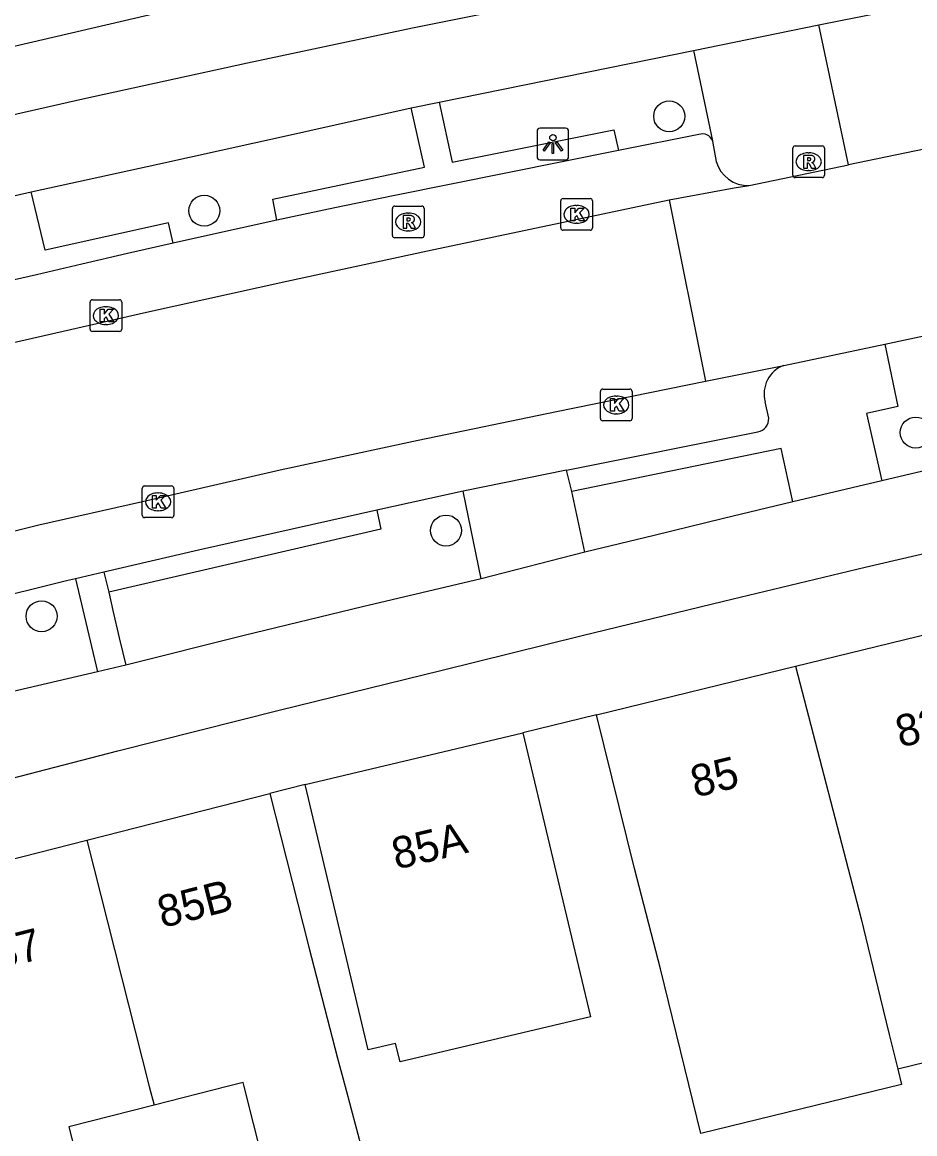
# Model space of a CAD drawing. Extents: x 158087 to 159494, y 382905 to 383981.
# Drawn here: x 159040.66 to 159068.85, y 383248.51 to 383283.61 of the extents above; entities that cross this region are included whole.
import ezdxf

# ---------------------------------------------------------------- set-up
doc = ezdxf.new("R2010")
doc.units = 0
for name, color, linetype in [('IMGEO_Boom', 7, 'Continuous'), ('IMGEO_Fietspad_gesloten', 7, 'Continuous'), ('IMGEO_Kolk', 7, 'Continuous'), ('IMGEO_Lichtpunt', 7, 'Continuous'), ('IMGEO_Pand', 7, 'Continuous'), ('IMGEO_Pand_nummerreeks', 7, 'Continuous'), ('IMGEO_Parkeervlak_open', 7, 'Continuous'), ('IMGEO_Rijbaan_lokaal_gesloten', 7, 'Continuous'), ('IMGEO_Rioolput', 7, 'Continuous'), ('IMGEO_Voetpad_open', 7, 'Continuous')]:
    doc.layers.add(name, color=color, linetype=linetype)

msp = doc.modelspace()

# ---------------------------------------------------------------- linework, layer by layer
at = {"layer": 'IMGEO_Boom'}
for centre in [(159061.092, 383280.638), (159046.409, 383277.657), (159068.878, 383270.652), (159054.043, 383267.559), (159041.271, 383264.851)]:
    msp.add_circle(centre, 0.489, dxfattribs=at)
at = {"layer": 'IMGEO_Fietspad_gesloten'}
for points in [[(158975.327, 383257.641), (158976.201, 383258.014), (158988.479, 383263.309), (158992.867, 383265.076), (158997.265, 383266.818), (159001.672, 383268.534), (159005.395, 383269.952), (159009.122, 383271.358), (159012.854, 383272.752), (159018.421, 383274.644), (159024.026, 383276.423), (159029.665, 383278.087), (159033.955, 383279.18), (159038.259, 383280.214), (159042.577, 383281.192), (159047.777, 383282.332), (159052.986, 383283.43), (159058.204, 383284.486), (159081.026, 383289.212), (159088.622, 383290.803), (159103.06, 383293.763), (159128.725, 383299.057), (159139.799, 383301.576), (159148.667, 383303.683)], [(159065.816, 383283.523), (159073.386, 383285.039), (159077.589, 383285.91)], [(159061.861, 383282.716), (159065.816, 383283.523)], [(158983.111, 383238.281), (159003.122, 383246.429), (159009.006, 383248.848), (159020.072, 383253.3), (159024.411, 383255.076), (159029.098, 383256.609), (159033.826, 383258.014), (159038.591, 383259.288), (159043.68, 383260.604), (159048.777, 383261.889), (159053.882, 383263.144), (159058.345, 383264.24), (159062.811, 383265.325), (159067.279, 383266.4), (159070.408, 383267.13), (159072.975, 383267.728), (159075.552, 383268.285), (159078.138, 383268.801), (159094.173, 383272.132), (159119.362, 383277.308), (159135.301, 383280.668), (159144.389, 383282.718)], [(159053.827, 383281.083), (159061.861, 383282.716)], [(159052.947, 383280.902), (159053.827, 383281.083)], [(159040.944, 383278.25), (159044.946, 383279.129), (159048.947, 383280.013), (159052.947, 383280.902)], [(159040.065, 383278.05), (159040.944, 383278.25)], [(159079.245, 383271.603), (159075.418, 383270.851), (159071.607, 383270.025), (159067.812, 383269.124)], [(159067.812, 383269.124), (159064.995, 383268.463)], [(159064.995, 383268.463), (159062.806, 383267.934), (159060.617, 383267.406), (159058.428, 383266.879)], [(159058.428, 383266.879), (159055.154, 383266.038)], [(159055.154, 383266.038), (159051.409, 383265.154), (159047.67, 383264.245), (159043.937, 383263.31)], [(159043.937, 383263.31), (159043.036, 383263.093)], [(159043.036, 383263.093), (159038.604, 383262.069), (159034.205, 383260.916), (159029.841, 383259.635)]]:
    msp.add_lwpolyline(points, dxfattribs=at)
at = {"layer": 'IMGEO_Kolk'}
for p, q in [((159057.667, 383277.116), (159057.667, 383277.968)), ((159057.742, 383278.042), (159058.594, 383278.042)), ((159058.668, 383277.968), (159058.668, 383277.116)), ((159058.155, 383277.822), (159058.18, 383277.822)), ((159058.178, 383277.262), (159058.153, 383277.262)), ((159058.594, 383277.042), (159057.742, 383277.042)), ((159042.803, 383273.918), (159042.803, 383274.77)), ((159042.878, 383274.844), (159043.73, 383274.844)), ((159043.804, 383274.77), (159043.804, 383273.918)), ((159043.291, 383274.624), (159043.316, 383274.624)), ((159043.314, 383274.064), (159043.289, 383274.064)), ((159043.73, 383273.844), (159042.878, 383273.844)), ((159058.92, 383271.098), (159058.92, 383271.95)), ((159058.995, 383272.024), (159059.847, 383272.024)), ((159059.921, 383271.95), (159059.921, 383271.098)), ((159059.408, 383271.804), (159059.433, 383271.804)), ((159059.431, 383271.244), (159059.406, 383271.244)), ((159059.847, 383271.024), (159058.995, 383271.024)), ((159044.45, 383268.039), (159044.45, 383268.891)), ((159044.525, 383268.965), (159045.377, 383268.965)), ((159044.938, 383268.745), (159044.963, 383268.745)), ((159045.451, 383268.891), (159045.451, 383268.039)), ((159044.961, 383268.185), (159044.936, 383268.185)), ((159045.377, 383267.965), (159044.525, 383267.965))]:
    msp.add_line(p, q, dxfattribs=at)
for points in [[(159057.667, 383277.116), (159057.667, 383277.968)], [(159057.742, 383278.042), (159058.594, 383278.042)], [(159058.668, 383277.968), (159058.668, 383277.116)], [(159057.988, 383277.742), (159058.111, 383277.742), (159058.111, 383277.591), (159058.241, 383277.742), (159058.405, 383277.742), (159058.259, 383277.591), (159058.412, 383277.342), (159058.26, 383277.342), (159058.175, 383277.506), (159058.111, 383277.439), (159058.111, 383277.342), (159057.988, 383277.342), (159057.988, 383277.742)], [(159058.594, 383277.042), (159057.742, 383277.042)], [(159042.803, 383273.918), (159042.803, 383274.77)], [(159042.878, 383274.844), (159043.73, 383274.844)], [(159043.804, 383274.77), (159043.804, 383273.918)], [(159043.124, 383274.544), (159043.247, 383274.544), (159043.247, 383274.393), (159043.377, 383274.544), (159043.541, 383274.544), (159043.395, 383274.393), (159043.548, 383274.144), (159043.396, 383274.144), (159043.311, 383274.308), (159043.247, 383274.241), (159043.247, 383274.144), (159043.124, 383274.144), (159043.124, 383274.544)], [(159043.73, 383273.844), (159042.878, 383273.844)], [(159058.92, 383271.098), (159058.92, 383271.95)], [(159058.995, 383272.024), (159059.847, 383272.024)], [(159059.921, 383271.95), (159059.921, 383271.098)], [(159059.241, 383271.724), (159059.364, 383271.724), (159059.364, 383271.573), (159059.494, 383271.724), (159059.658, 383271.724), (159059.512, 383271.573), (159059.665, 383271.324), (159059.513, 383271.324), (159059.428, 383271.488), (159059.364, 383271.421), (159059.364, 383271.324), (159059.241, 383271.324), (159059.241, 383271.724)], [(159059.847, 383271.024), (159058.995, 383271.024)], [(159044.45, 383268.039), (159044.45, 383268.891)], [(159044.525, 383268.965), (159045.377, 383268.965)], [(159045.451, 383268.891), (159045.451, 383268.039)], [(159044.771, 383268.665), (159044.894, 383268.665), (159044.894, 383268.514), (159045.024, 383268.665), (159045.188, 383268.665), (159045.042, 383268.514), (159045.195, 383268.265), (159045.043, 383268.265), (159044.958, 383268.429), (159044.894, 383268.362), (159044.894, 383268.265), (159044.771, 383268.265), (159044.771, 383268.665)], [(159045.377, 383267.965), (159044.525, 383267.965)]]:
    msp.add_lwpolyline(points, dxfattribs=at)
for centre, start, end in [((159057.744, 383277.966), 91.552, 178.448), ((159057.744, 383277.966), 91.552, 178.448), ((159058.592, 383277.966), 1.552, 88.448), ((159058.592, 383277.966), 1.552, 88.448), ((159057.744, 383277.118), 181.552, 268.448), ((159057.744, 383277.118), 181.552, 268.448), ((159058.592, 383277.118), 271.552, 358.448), ((159058.592, 383277.118), 271.552, 358.448), ((159042.88, 383274.768), 91.552, 178.448), ((159042.88, 383274.768), 91.552, 178.448), ((159043.728, 383274.768), 1.552, 88.448), ((159043.728, 383274.768), 1.552, 88.448), ((159042.88, 383273.92), 181.552, 268.448), ((159042.88, 383273.92), 181.552, 268.448), ((159043.728, 383273.92), 271.552, 358.448), ((159043.728, 383273.92), 271.552, 358.448), ((159058.997, 383271.948), 91.552, 178.448), ((159058.997, 383271.948), 91.552, 178.448), ((159059.845, 383271.948), 1.552, 88.448), ((159059.845, 383271.948), 1.552, 88.448), ((159058.997, 383271.1), 181.552, 268.448), ((159058.997, 383271.1), 181.552, 268.448), ((159059.845, 383271.1), 271.552, 358.448), ((159059.845, 383271.1), 271.552, 358.448), ((159044.527, 383268.889), 91.552, 178.448), ((159044.527, 383268.889), 91.552, 178.448), ((159045.375, 383268.889), 1.552, 88.448), ((159045.375, 383268.889), 1.552, 88.448), ((159044.527, 383268.041), 181.552, 268.448), ((159044.527, 383268.041), 181.552, 268.448), ((159045.375, 383268.041), 271.552, 358.448), ((159045.375, 383268.041), 271.552, 358.448)]:
    msp.add_arc(centre, 0.0765, start, end, dxfattribs=at)
for centre, major_axis, ratio, start_param, end_param in [((159058.154, 383277.542), (-0.387, 0.002), 0.722429, 4.712389, 7.853982), ((159058.179, 383277.542), (-0.39, 0.002), 0.717154, 1.570796, 4.712389), ((159043.29, 383274.344), (-0.387, 0.002), 0.722429, 4.712389, 7.853982), ((159043.315, 383274.344), (-0.39, 0.002), 0.717154, 1.570796, 4.712389), ((159059.407, 383271.524), (-0.387, 0.002), 0.722429, 4.712389, 7.853982), ((159059.432, 383271.524), (-0.39, 0.002), 0.717154, 1.570796, 4.712389), ((159044.937, 383268.465), (-0.387, 0.002), 0.722429, 4.712389, 7.853982), ((159044.962, 383268.465), (-0.39, 0.002), 0.717154, 1.570796, 4.712389)]:
    msp.add_ellipse(centre, major_axis=major_axis, ratio=ratio, start_param=start_param, end_param=end_param, dxfattribs=at)
at = {"layer": 'IMGEO_Lichtpunt'}
for p, q in [((159056.92, 383280.167), (159056.92, 383279.36)), ((159056.92, 383280.167), (159056.92, 383279.36)), ((159057.822, 383280.262), (159057.014, 383280.262)), ((159057.822, 383280.262), (159057.014, 383280.262)), ((159057.916, 383279.36), (159057.916, 383280.167)), ((159057.916, 383279.36), (159057.916, 383280.167)), ((159057.014, 383279.266), (159057.822, 383279.266)), ((159057.014, 383279.266), (159057.822, 383279.266))]:
    msp.add_line(p, q, dxfattribs=at)
for points in [[(159057.294, 383279.831), (159057.333, 383279.803), (159057.145, 383279.541), (159057.107, 383279.568), (159057.294, 383279.831)], [(159057.396, 383279.783), (159057.443, 383279.783), (159057.443, 383279.461), (159057.396, 383279.461), (159057.396, 383279.783)], [(159057.506, 383279.803), (159057.544, 383279.83), (159057.731, 383279.568), (159057.692, 383279.54), (159057.506, 383279.803)]]:
    msp.add_lwpolyline(points, dxfattribs=at)
msp.add_circle((159057.419, 383279.965), 0.0994, dxfattribs=at)
for centre, start, end in [((159057.014, 383280.167), 90, 180), ((159057.014, 383280.167), 90, 180), ((159057.822, 383280.167), 0, 90), ((159057.822, 383280.167), 0, 90), ((159057.014, 383279.36), 180, 270), ((159057.014, 383279.36), 180, 270), ((159057.822, 383279.36), 270, 0), ((159057.822, 383279.36), 270, 360)]:
    msp.add_arc(centre, 0.0946, start, end, dxfattribs=at)
at = {"layer": 'IMGEO_Pand'}
for points in [[(159065.085, 383263.273), (159072.765, 383265.148)], [(159058.791, 383261.737), (159065.085, 383263.273)], [(159065.085, 383263.273), (159067.152, 383255.293), (159067.756, 383252.818), (159068.043, 383251.643), (159068.309, 383250.553)], [(159068.309, 383250.553), (159068.428, 383250.064), (159062.087, 383248.517), (159060.817, 383253.722), (159059.996, 383256.885), (159058.791, 383261.737)], [(159056.472, 383261.169), (159057.628, 383256.305), (159058.602, 383252.208), (159052.593, 383250.779), (159052.453, 383251.365), (159051.585, 383251.159), (159050.75, 383254.671), (159049.594, 383259.535)], [(159049.594, 383259.535), (159056.472, 383261.169)], [(159042.695, 383257.782), (159048.482, 383259.253)], [(159048.482, 383259.253), (159049.713, 383254.408), (159050.619, 383250.899), (159050.858, 383250), (159051.573, 383247.311), (159048.545, 383246.541), (159047.665, 383250), (159047.633, 383250.127), (159047.133, 383250), (159044.823, 383249.413)], [(159037.074, 383256.353), (159042.695, 383257.782)], [(159042.695, 383257.782), (159044.674, 383250), (159044.823, 383249.413)], [(159074.176, 383251.985), (159068.309, 383250.553)], [(159044.823, 383249.413), (159042.137, 383248.73), (159043.016, 383245.275), (159040.081, 383244.529)]]:
    msp.add_lwpolyline(points, dxfattribs=at)
at = {"layer": 'IMGEO_Parkeervlak_open'}
for points in [[(159062.031, 383280.063), (159059.491, 383279.554)], [(159048.704, 383277.357), (159047.61, 383277.119), (159046.516, 383276.878), (159045.423, 383276.634)], [(159054.581, 383268.803), (159051.855, 383268.202)], [(159042.343, 383266.035), (159042.062, 383265.97), (159039.305, 383265.286)]]:
    msp.add_lwpolyline(points, dxfattribs=at)
msp.add_arc((159062.147, 383279.76), 0.324, 18.437, 111.0567, dxfattribs=at)
at = {"layer": 'IMGEO_Rijbaan_lokaal_gesloten'}
for points in [[(159069.752, 383279.725), (159066.754, 383279.102)], [(159063.614, 383278.45), (159066.754, 383279.102)], [(159061.088, 383277.996), (159063.146, 383278.38), (159063.614, 383278.45)], [(158987.981, 383255.787), (158989.781, 383256.451), (158998.158, 383259.724), (159002.453, 383261.396), (159006.473, 383262.883), (159010.513, 383264.312), (159014.574, 383265.682), (159018.627, 383267.105), (159022.694, 383268.484), (159026.776, 383269.819), (159031.206, 383271.131), (159035.666, 383272.339), (159040.152, 383273.444), (159044.582, 383274.452), (159049.017, 383275.434), (159053.458, 383276.392), (159061.088, 383277.996)], [(159061.088, 383277.996), (159062.24, 383272.271)], [(159067.898, 383273.448), (159070.955, 383274.095)], [(159064.712, 383272.774), (159067.898, 383273.448)], [(159062.24, 383272.271), (159062.76, 383272.377), (159064.712, 383272.774)], [(159014.153, 383259.424), (159018.772, 383260.986), (159026.126, 383263.49), (159027.968, 383264.069), (159030.204, 383264.751), (159032.448, 383265.404), (159034.7, 383266.028), (159037.933, 383266.925), (159041.186, 383267.742), (159044.459, 383268.478), (159048.806, 383269.47), (159053.164, 383270.415), (159057.532, 383271.313), (159062.24, 383272.271)]]:
    msp.add_lwpolyline(points, dxfattribs=at)
at = {"layer": 'IMGEO_Rioolput'}
for p, q in [((159064.996, 383278.778), (159064.996, 383279.63)), ((159065.071, 383279.704), (159065.923, 383279.704)), ((159065.997, 383279.63), (159065.997, 383278.778)), ((159065.484, 383279.484), (159065.509, 383279.484)), ((159065.507, 383278.924), (159065.482, 383278.924)), ((159065.923, 383278.704), (159065.071, 383278.704)), ((159052.349, 383276.877), (159052.349, 383277.729)), ((159052.424, 383277.803), (159053.276, 383277.803)), ((159052.837, 383277.583), (159052.862, 383277.583)), ((159053.35, 383277.729), (159053.35, 383276.877)), ((159052.86, 383277.023), (159052.835, 383277.023)), ((159053.276, 383276.803), (159052.424, 383276.803))]:
    msp.add_line(p, q, dxfattribs=at)
for points in [[(159064.996, 383278.778), (159064.996, 383279.63)], [(159065.071, 383279.704), (159065.923, 383279.704)], [(159065.997, 383279.63), (159065.997, 383278.778)], [(159065.585, 383279.402), (159065.333, 383279.404), (159065.333, 383279.004)], [(159065.511, 383279.323), (159065.457, 383279.323), (159065.457, 383279.242)], [(159065.333, 383279.004), (159065.457, 383279.004), (159065.457, 383279.166), (159065.468, 383279.166)], [(159065.457, 383279.242), (159065.509, 383279.242)], [(159065.515, 383279.137), (159065.586, 383279.004), (159065.726, 383279.004), (159065.661, 383279.13)], [(159065.923, 383278.704), (159065.071, 383278.704)], [(159052.349, 383276.877), (159052.349, 383277.729)], [(159052.424, 383277.803), (159053.276, 383277.803)], [(159053.35, 383277.729), (159053.35, 383276.877)], [(159052.938, 383277.501), (159052.686, 383277.503), (159052.686, 383277.103)], [(159052.686, 383277.103), (159052.81, 383277.103), (159052.81, 383277.265), (159052.821, 383277.265)], [(159052.864, 383277.422), (159052.81, 383277.422), (159052.81, 383277.341)], [(159052.81, 383277.341), (159052.862, 383277.341)], [(159052.868, 383277.236), (159052.939, 383277.103), (159053.079, 383277.103), (159053.014, 383277.229)], [(159053.276, 383276.803), (159052.424, 383276.803)]]:
    msp.add_lwpolyline(points, dxfattribs=at)
for centre, radius, start, end in [((159065.073, 383279.628), 0.0765, 91.552, 178.448), ((159065.073, 383279.628), 0.0765, 91.552, 178.448), ((159065.921, 383279.628), 0.0765, 1.552, 88.448), ((159065.921, 383279.628), 0.0765, 1.552, 88.448), ((159065.517, 383279.227), 0.0964, 77.0061, 93.1865), ((159065.531, 383279.284), 0.0378, 276.6634, 79.6772), ((159065.584, 383279.292), 0.109, 350.3612, 89.416), ((159065.582, 383279.292), 0.112, 277.5842, 350.9817), ((159065.467, 383279.113), 0.0533, 26.0293, 88.6989), ((159065.493, 383279.431), 0.19, 274.7715, 282.9687), ((159065.566, 383279.077), 0.108, 29.5134, 73.7905), ((159065.073, 383278.78), 0.0765, 181.552, 268.448), ((159065.073, 383278.78), 0.0765, 181.552, 268.448), ((159065.921, 383278.78), 0.0765, 271.552, 358.448), ((159065.921, 383278.78), 0.0765, 271.552, 358.448), ((159052.426, 383277.727), 0.0765, 91.552, 178.448), ((159052.426, 383277.727), 0.0765, 91.552, 178.448), ((159053.274, 383277.727), 0.0765, 1.552, 88.448), ((159053.274, 383277.727), 0.0765, 1.552, 88.448), ((159052.82, 383277.212), 0.0533, 26.0293, 88.6989), ((159052.846, 383277.53), 0.19, 274.7715, 282.9687), ((159052.87, 383277.326), 0.0964, 77.0061, 93.1865), ((159052.884, 383277.383), 0.0378, 276.6634, 79.6772), ((159052.937, 383277.391), 0.109, 350.3612, 89.416), ((159052.935, 383277.391), 0.112, 277.5842, 350.9817), ((159052.919, 383277.176), 0.108, 29.5134, 73.7905), ((159052.426, 383276.879), 0.0765, 181.552, 268.448), ((159052.426, 383276.879), 0.0765, 181.552, 268.448), ((159053.274, 383276.879), 0.0765, 271.552, 358.448), ((159053.274, 383276.879), 0.0765, 271.552, 358.448)]:
    msp.add_arc(centre, radius, start, end, dxfattribs=at)
for centre, major_axis, ratio, start_param, end_param in [((159065.483, 383279.204), (-0.387, 0.002), 0.722429, 4.712389, 7.853982), ((159065.508, 383279.204), (-0.39, 0.002), 0.717154, 1.570796, 4.712389), ((159052.836, 383277.303), (-0.387, 0.002), 0.722429, 4.712389, 7.853982), ((159052.861, 383277.303), (-0.39, 0.002), 0.717154, 1.570796, 4.712389)]:
    msp.add_ellipse(centre, major_axis=major_axis, ratio=ratio, start_param=start_param, end_param=end_param, dxfattribs=at)
at = {"layer": 'IMGEO_Voetpad_open'}
for points in [[(159057.17, 383286.552), (159046.645, 383284.291), (159035.966, 383281.809), (159035.886, 383282.01)], [(159066.754, 383279.102), (159065.816, 383283.523)], [(159061.861, 383282.716), (159062.455, 383279.863)], [(159053.827, 383281.083), (159054.239, 383279.19), (159059.344, 383280.208), (159059.491, 383279.554)], [(159048.704, 383277.357), (159048.578, 383278.02), (159053.361, 383279.034), (159052.947, 383280.902)], [(159062.455, 383279.863), (159062.471, 383279.787), (159062.575, 383279.215)], [(159059.491, 383279.554), (159054.209, 383278.495), (159052.372, 383278.125), (159050.537, 383277.746), (159048.704, 383277.357)], [(159045.423, 383276.634), (159045.275, 383277.274), (159041.388, 383276.414), (159040.944, 383278.25)], [(159045.423, 383276.634), (159043.983, 383276.306), (159042.544, 383275.972), (159041.107, 383275.632), (159039.386, 383275.242), (159037.669, 383274.835), (159035.957, 383274.411)], [(159067.898, 383273.448), (159068.309, 383271.471), (159067.321, 383271.255), (159067.812, 383269.124)], [(159064.235, 383271.106), (159064.127, 383271.622)], [(159057.853, 383269.462), (159063.891, 383270.68)], [(159064.995, 383268.463), (159064.627, 383270.149), (159058.013, 383268.793)], [(159057.853, 383269.462), (159054.581, 383268.803)], [(159058.013, 383268.793), (159057.853, 383269.462)], [(159055.154, 383266.038), (159054.581, 383268.803)], [(159058.428, 383266.879), (159058.013, 383268.793)], [(159051.855, 383268.202), (159050.404, 383267.878), (159046.231, 383266.934), (159043.242, 383266.243)], [(159051.855, 383268.202), (159051.98, 383267.605), (159043.39, 383265.616)], [(159043.242, 383266.243), (159042.343, 383266.035)], [(159042.343, 383266.035), (159043.036, 383263.093)], [(159043.242, 383266.243), (159043.39, 383265.616)], [(159043.39, 383265.616), (159043.523, 383265.031), (159043.718, 383264.168), (159043.937, 383263.31)], [(159058.791, 383261.737), (159056.472, 383261.169)], [(159049.594, 383259.535), (159048.482, 383259.253)]]:
    msp.add_lwpolyline(points, dxfattribs=at)
for centre, radius, start, end in [((159063.581, 383279.493), 1.043, 195.4438, 271.8289), ((159065.044, 383271.881), 0.953, 110.38, 195.7759), ((159063.829, 383271.082), 0.407, 278.7422, 3.4152)]:
    msp.add_arc(centre, radius, start, end, dxfattribs=at)

# ---------------------------------------------------------------- texts
at = {"layer": 'IMGEO_Pand_nummerreeks'}
for s, rotation, p in [('83A', 13.7223, (159068.385, 383260.702)), ('85', 13.7166, (159061.913, 383259.123)), ('85A', 13.364, (159052.471, 383256.848)), ('85B', 14.2619, (159045.082, 383255.005)), ('87', 14.2619, (159039.891, 383253.685))]:
    msp.add_text(s, height=1, rotation=rotation, dxfattribs=at).set_placement(p)

doc.saveas('drawing.dxf')
